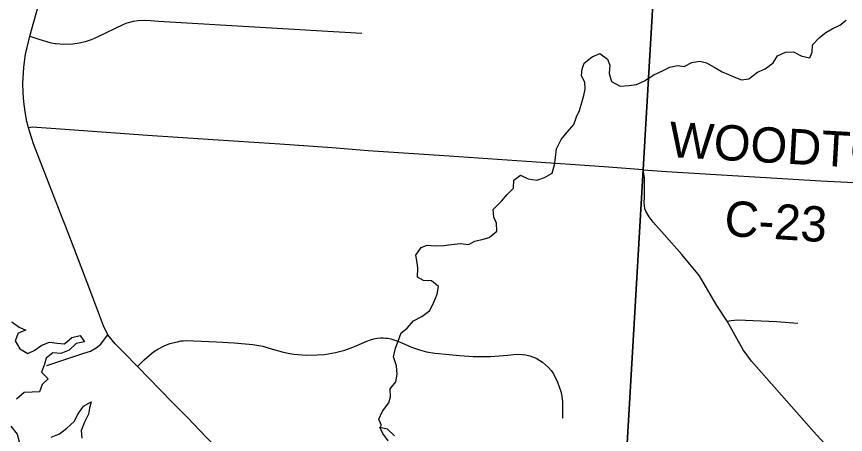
# Model space of a CAD drawing. Extents: x 114604 to 551442, y 316898 to 567001.
# Drawn here: x 241428 to 248466, y 467209 to 470759 of the extents above; entities that cross this region are included whole.
import ezdxf

# ---------------------------------------------------------------- set-up
doc = ezdxf.new("R2010")
doc.units = 0
for name, color, linetype in [('GE_P_Alignment_1000_Cardinal_Points', 7, 'Continuous'), ('GE_P_Alignment_500_Bearings', 7, 'Continuous'), ('GE_P_Alignment_500_Distances', 7, 'Continuous'), ('PM_P_Cells', 7, 'Continuous'), ('PM_P_CL_Double_Solid', 7, 'Continuous'), ('VG_X_Tree_Line_Lt', 7, 'Continuous')]:
    doc.layers.add(name, color=color, linetype=linetype)

msp = doc.modelspace()

# ---------------------------------------------------------------- linework, layer by layer
at = {"layer": 'GE_P_Alignment_1000_Cardinal_Points'}
for points in [[(241541.5, 470591.3), (241617.4, 470566.2), (241711.7, 470539.5), (241752.2, 470530.3), (241764.6, 470530), (241829.8, 470525), (241906, 470527.9), (241960, 470535.6), (242013.1, 470548), (242064.9, 470564.9), (242115.8, 470586.6), (242338.4, 470693.3), (242367.9, 470705.8), (242420.8, 470720.9), (242457.1, 470726.4), (242512.2, 470727.3), (242566.7, 470724.4), (242632.7, 470719.8), (244359.5, 470616.4)], [(247462.1, 468170.9), (247494.9, 468178.4), (247553.3, 468183.1), (247880, 468167.4), (248060.3, 468153.6)], [(241686, 467794.5), (241871.2, 467857.8), (242000.1, 467900.6), (242056.2, 467918), (242103.5, 467944.8), (242143.3, 467976.7), (242158, 467996.1), (242204.5, 468055.1)], [(242454.9, 467785.5), (242512.8, 467843.6), (242552.8, 467880.9), (242592.1, 467909.8), (242627, 467933.2), (242680.4, 467961.5), (242730.7, 467981), (242796, 467996.7), (242824.7, 468003.2), (242842.9, 468003.9), (242869.4, 468006.6), (242933.5, 468005.7), (243124.6, 467994.7), (243275.6, 467988.3), (243433.6, 467973.6), (243519, 467957.9), (243601.2, 467934.4), (243684.2, 467912.2), (243745.1, 467898.1), (243785.6, 467891.7), (243886.8, 467883.6), (243979.9, 467884.3), (244042.6, 467889.6), (244137.4, 467904.4), (244181, 467915.4), (244215.4, 467925.8), (244282.2, 467950), (244318.1, 467963.8), (244401.7, 468000.4), (244434.3, 468013.6), (244460.2, 468020.8), (244488.5, 468026.7), (244518.1, 468029), (244539.7, 468029.1), (244560.9, 468028.3), (244580.2, 468026.5), (244606.8, 468021.6), (244664.9, 468002.5), (244723.4, 467976), (244782.6, 467951.1), (244850.3, 467928.2), (244909.7, 467911.9), (244978.6, 467900.1), (245102.2, 467887.8), (245189.2, 467880.9), (245267.4, 467875.4), (245305.7, 467872.5), (245367.6, 467870.7), (245451.5, 467871.4), (245524.7, 467876.6), (245599, 467883.4), (245672.1, 467890.1), (245720.5, 467888.7), (245751.4, 467884.7), (245786.2, 467876), (245841.1, 467856.1), (245893.8, 467822.7), (245920.3, 467801.7), (245944.6, 467778.3), (245966.7, 467752.7), (245986.2, 467725.2), (246022, 467654.7), (246048.8, 467574.9), (246057.6, 467533.6), (246063.7, 467487.3), (246062.5, 467348.5)]]:
    msp.add_lwpolyline(points, dxfattribs=at)
at = {"layer": 'GE_P_Alignment_500_Bearings'}
for points in [[(241824.3, 469028.7), (241744.3, 469232.5), (241665.9, 469436), (241573.2, 469678.5), (241530.5, 469812.4), (241516.4, 469866.9), (241500.1, 469950.4), (241489.3, 470033.1), (241483.7, 470109.5), (241481.9, 470193), (241489.2, 470326.5), (241504.7, 470440.9), (241517.1, 470496.5), (241541.5, 470591.3), (241574.6, 470714.5), (241644.5, 470969.4)], [(246748.6, 469457.5), (246416.7, 469482.9), (245758.7, 469528.4), (245100.5, 469572.2), (244413.2, 469618.3), (244108.4, 469642.8), (243663, 469673.5), (243311.4, 469698.2), (242539.3, 469749.3), (241800.7, 469801.7), (241639.7, 469814.3), (241562, 469818), (241547.3, 469817.5), (241530.5, 469812.4)], [(248896.3, 466491.2), (248453.1, 466955.8), (248220.3, 467207.1), (247667.7, 467831), (247598.7, 467928.7), (247462.1, 468170.9), (247373.4, 468304.4), (247316.9, 468401.6), (247226.6, 468555.8), (247075.6, 468736.9), (246927.1, 468908.1), (246833.4, 469011), (246798.7, 469056.4), (246772.3, 469104.4), (246763.8, 469126.6), (246759.1, 469152.6), (246758, 469177.1), (246758.9, 469225.8), (246759.6, 469385.8), (246748.6, 469457.5)], [(246748.6, 469457.5), (246947.3, 469442.5), (248256.3, 469364.5), (249907.4, 469281.7), (251225.8, 469232.2), (252682.2, 469153.5), (253298.1, 469118.9), (254488.1, 469052.8)], [(243677.3, 466531.8), (243578.3, 466629.2), (243443.8, 466782.5), (243258.3, 466960.1), (243039.2, 467185.9), (242879.4, 467353.2), (242746.3, 467485.4), (242454.9, 467785.5), (242342.3, 467901.2), (242264.7, 467977.6), (242204.5, 468055.1), (242165.9, 468133), (242131.1, 468222.2), (242027.9, 468498.6), (241902.5, 468826.2), (241843.3, 468980.2), (241824.3, 469028.7)]]:
    msp.add_lwpolyline(points, dxfattribs=at)
at = {"layer": 'GE_P_Alignment_500_Distances'}
for points in [[(235207.1, 476483.9), (241664, 476077.8), (247114.2, 475705.3), (246747.5, 469460.4), (246313.3, 461995.2), (246222, 459764.3), (246147, 458212.5), (246128.9, 457752.6), (246127.2, 457698.8), (246051, 456572.6), (246001.6, 455795.6), (245987.9, 455360.8), (245731, 450156)], [(249347.6, 447986.8), (245634.3, 448192.1), (245731, 450156), (245987.9, 455360.8), (246001.6, 455795.6), (246051, 456572.6), (246127.2, 457698.8), (246128.9, 457752.6), (246147, 458212.5), (246222, 459764.3), (246313.3, 461995.2), (246747.5, 469460.4), (247114.2, 475705.3), (254479.2, 475238.9)]]:
    msp.add_lwpolyline(points, dxfattribs=at)
at = {"layer": 'PM_P_Cells'}
for points in [[(248300, 470623.2), (248353.6, 470653.9), (248417.3, 470686.7), (248470.8, 470727.4)], [(244520.2, 467268.5), (244523.7, 467290.4), (244503.1, 467340.3), (244536.4, 467406.8), (244587.6, 467477.5), (244603, 467527.7), (244600.2, 467595.8), (244647.5, 467656.5), (244660.8, 467720.8), (244654, 467790.8), (244629.2, 467868.7), (244646.3, 467941), (244667.7, 468001.4), (244692.9, 468071.8), (244744.4, 468112.4), (244799.7, 468173.2), (244869.3, 468212), (244936.7, 468262.9), (244969.9, 468333.4), (244999.1, 468401.8), (245010.4, 468466.1), (244949.9, 468513.5), (244883.9, 468516.8), (244833.5, 468544.3), (244834.7, 468620.4), (244830.1, 468670.4), (244817.4, 468732.4), (244862.7, 468797.1), (244914.5, 468817.7), (244982.5, 468810.4), (245056.5, 468813.3), (245122.4, 468824), (245196.3, 468830.9), (245266.4, 468823.6), (245318.1, 468850.3), (245389.9, 468869.1), (245441.7, 468881.7), (245505.1, 468934.5), (245502.4, 469002.6), (245481.8, 469054.5), (245475, 469120.5), (245546.2, 469191.5), (245593.6, 469248.1), (245647, 469300.8), (245650.2, 469369), (245707.8, 469411.7), (245772.1, 469380.4), (245844.2, 469369.2), (245912, 469392), (245975.6, 469428.7), (245996.8, 469499.1), (246004.1, 469561.3), (246011.2, 469635.5), (246052.3, 469714.2), (246103.6, 469776.9), (246158.9, 469841.6), (246182.2, 469906), (246207.6, 469960.4), (246226.8, 470028.7), (246244.1, 470087), (246255.5, 470143.2), (246252.9, 470197.3), (246224.2, 470259.1), (246229.6, 470313.3), (246247, 470363.6), (246314.4, 470416.4), (246380.1, 470445.2), (246446.6, 470397.9), (246465.2, 470346), (246460, 470273.8), (246480.8, 470205.9), (246553.2, 470168.6), (246629.1, 470173.5), (246693, 470182.3), (246760.7, 470213.1), (246840.1, 470264.1), (246911.7, 470296.9), (246973.4, 470329.7), (247039.2, 470342.5), (247097.3, 470335.1), (247160.9, 470369.9), (247230.8, 470378.7), (247287, 470365.3), (247351.4, 470327.9), (247419.8, 470288.7), (247474.1, 470265.2), (247532.4, 470239.8), (247582.6, 470222.4), (247646.5, 470229.1), (247717.8, 470286), (247785.5, 470314.8), (247850.9, 470365.7), (247888.2, 470426.2), (247957.9, 470457), (248023.8, 470459.8), (248094.3, 470422.5), (248162.4, 470407.2), (248181.8, 470457.6), (248187.2, 470519.7), (248244.5, 470580.5), (248300, 470623.2)]]:
    msp.add_lwpolyline(points, dxfattribs=at)
at = {"layer": 'VG_X_Tree_Line_Lt'}
for points in [[(241389.4, 468165.4), (241449.5, 468121.5), (241507.5, 468095.5), (241441.5, 468069.3), (241417.6, 468005.2), (241455.7, 467937.1), (241523.8, 467897.1), (241577.7, 467921.3), (241641.7, 467967.4), (241707.7, 467993.6), (241771.7, 467983.7), (241835.7, 467979.7), (241897.6, 468033.9), (241967.6, 468050), (242003.7, 467996), (241935.7, 467981.9), (241873.8, 467925.7), (241803.8, 467895.5), (241735.8, 467903.5), (241679.8, 467857.3), (241665.9, 467807.2), (241640, 467737), (241696, 467683), (241646.1, 467632.8), (241624.1, 467570.7), (241560.2, 467568.6), (241494.1, 467564.5), (241428.2, 467510.3)], [(241722.6, 467186.1), (241792.6, 467214.3), (241854.5, 467262.4), (241918.5, 467320.6), (241950.4, 467384.8), (241996.3, 467449), (242060.3, 467487.2), (242048.4, 467433), (242038.4, 467380.9), (242004.5, 467314.8), (241976.6, 467242.6), (241982.7, 467176.5)], [(241378.5, 467279.8), (241432.6, 467211.8)], [(244582.9, 467156.1), (244538.9, 467218.1), (244512.8, 467270.2), (244574.8, 467256.2), (244636.9, 467198.2)], [(241432.6, 467211.8), (241450.6, 467147.7)]]:
    msp.add_lwpolyline(points, dxfattribs=at)

# ---------------------------------------------------------------- texts
at = {"layer": 'PM_P_CL_Double_Solid'}
for s, rotation, p in [('WOODTOWN', 356.70602, (246962.3, 469566.7)), ('C-23', 356.3053, (247431.4, 468897.3))]:
    msp.add_text(s, height=300, rotation=rotation, dxfattribs=at).set_placement(p)

doc.saveas('drawing.dxf')
